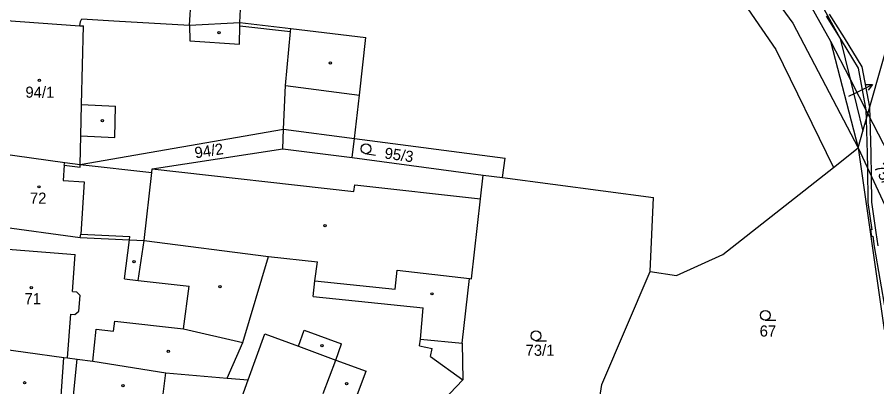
# Model space of a CAD drawing. Extents: x -785744 to -782822, y -1067550 to -1063910.
# Drawn here: x -783470.7 to -783339, y -1065309.4 to -1065252.8 of the extents above; entities that cross this region are included whole.
import ezdxf

# ---------------------------------------------------------------- set-up
doc = ezdxf.new("R2010")
doc.units = 0
for name, color, linetype in [('Hranice parcel', 7, 'Continuous'), ('Parcelní čísla', 7, 'Continuous'), ('Pop_ČP_popisy', 7, 'Continuous'), ('Vnitřní kresba', 7, 'Continuous'), ('Věcná břemena k části', 7, 'Continuous'), ('Značky budov', 7, 'Continuous'), ('Značky kultur', 7, 'Continuous')]:
    doc.layers.add(name, color=color, linetype=linetype)

msp = doc.modelspace()

# ---------------------------------------------------------------- linework, layer by layer
at = {"layer": 'Hranice parcel'}
for points in [[(-783380.31, -1065214.76), (-783351.87, -1065253.68)], [(-783368.9, -1065215.74), (-783346.09, -1065256.41)], [(-783360.91, -1065248.3), (-783354.48, -1065257.7)], [(-783436.59, -1065253.58), (-783436.45, -1065250.48)], [(-783340.36, -1065267.55), (-783335.58, -1065250.68)], [(-783473.08, -1065253.23), (-783461.1, -1065254.06)], [(-783461.03, -1065253.4), (-783460.81, -1065253.03)], [(-783460.81, -1065253.03), (-783455.9, -1065253.3)], [(-783455.9, -1065253.3), (-783444.3, -1065253.99)], [(-783461.1, -1065254.06), (-783461.03, -1065253.4)], [(-783444.3, -1065253.99), (-783436.59, -1065253.58)], [(-783436.59, -1065253.58), (-783428.78, -1065254.48)], [(-783428.78, -1065254.48), (-783417.28, -1065255.88)], [(-783351.87, -1065253.68), (-783341.85, -1065272.8)], [(-783418.27, -1065264.71), (-783417.28, -1065255.88)], [(-783346.09, -1065256.41), (-783341.85, -1065272.8)], [(-783346.09, -1065256.41), (-783343.08, -1065262.27)], [(-783354.48, -1065257.7), (-783345.64, -1065275.81)], [(-783343.08, -1065262.27), (-783340.36, -1065267.55)], [(-783429.89, -1065269.94), (-783429.62, -1065263.22)], [(-783429.62, -1065263.22), (-783418.27, -1065264.71)], [(-783341.12, -1065270.22), (-783340.36, -1065267.55)], [(-783340.36, -1065267.55), (-783333.33, -1065281.22)], [(-783461.06, -1065275.36), (-783429.89, -1065269.94)], [(-783430.01, -1065272.94), (-783429.89, -1065269.94)], [(-783429.89, -1065269.94), (-783419.04, -1065271.36)], [(-783341.85, -1065272.8), (-783341.12, -1065270.22)], [(-783419.04, -1065271.36), (-783395.96, -1065274.37)], [(-783450.05, -1065275.98), (-783430.01, -1065272.94)], [(-783430.01, -1065272.94), (-783419.38, -1065274.29)], [(-783345.64, -1065275.81), (-783341.85, -1065272.8)], [(-783341.85, -1065272.8), (-783337.89, -1065300.67)], [(-783341.85, -1065272.8), (-783336.73, -1065283.77)], [(-783473.67, -1065273.59), (-783463.44, -1065275.02)], [(-783419.38, -1065274.29), (-783399.32, -1065276.95)], [(-783396.35, -1065277.34), (-783395.96, -1065274.37)], [(-783463.44, -1065275.02), (-783461.06, -1065275.36)], [(-783461.06, -1065275.36), (-783450.11, -1065276.58)], [(-783451.28, -1065286.99), (-783450.11, -1065276.58)], [(-783450.11, -1065276.58), (-783450.05, -1065275.98)], [(-783399.74, -1065280.6), (-783399.32, -1065276.95)], [(-783399.32, -1065276.95), (-783396.35, -1065277.34)], [(-783362.61, -1065289.16), (-783345.64, -1065275.81)], [(-783396.35, -1065277.34), (-783373.22, -1065280.42)], [(-783401.12, -1065292.85), (-783399.74, -1065280.6)], [(-783373.71, -1065291.76), (-783373.22, -1065280.42)], [(-783473.84, -1065284.8), (-783461.05, -1065286.55)], [(-783461.05, -1065286.55), (-783453.49, -1065286.87)], [(-783453.49, -1065286.87), (-783451.28, -1065286.99)], [(-783451.28, -1065286.99), (-783432.23, -1065289.43)], [(-783436.17, -1065302.62), (-783432.23, -1065289.43)], [(-783369.7, -1065292.34), (-783362.61, -1065289.16)], [(-783402.55, -1065302.71), (-783401.41, -1065292.81)], [(-783401.41, -1065292.81), (-783401.12, -1065292.85)], [(-783381.13, -1065309.05), (-783373.71, -1065291.76)], [(-783373.71, -1065291.76), (-783369.7, -1065292.34)], [(-783475.35, -1065303.31), (-783463.55, -1065304.92)], [(-783438.57, -1065308.09), (-783436.17, -1065302.62)], [(-783402.55, -1065302.71), (-783402.42, -1065308.34)], [(-783463.55, -1065304.92), (-783463.01, -1065304.99)], [(-783463.01, -1065304.99), (-783461.52, -1065305.18)], [(-783461.52, -1065305.18), (-783459.15, -1065305.47)], [(-783459.15, -1065305.47), (-783447.94, -1065307.27)], [(-783447.94, -1065307.27), (-783438.57, -1065308.09)], [(-783438.57, -1065308.09), (-783435.33, -1065308.37)], [(-783437.55, -1065314.48), (-783435.33, -1065308.37)], [(-783410.39, -1065316.75), (-783402.42, -1065308.34)], [(-783381.78, -1065313.42), (-783381.13, -1065309.05)]]:
    msp.add_lwpolyline(points, dxfattribs=at)
at = {"layer": 'Pop_ČP_popisy'}
msp.add_line((-783342.33, -1065264.39), (-783339.65, -1065263.05), dxfattribs=at)
for points in [[(-783340.76, -1065263.05), (-783339.65, -1065263.05), (-783340.32, -1065263.94)], [(-783343.31, -1065264.88), (-783342.33, -1065264.39)]]:
    msp.add_lwpolyline(points, dxfattribs=at)
at = {"layer": 'Vnitřní kresba'}
for p, q in [((-783463.5, -1065275.42), (-783463.66, -1065277.78)), ((-783463.66, -1065277.78), (-783460.48, -1065277.99)), ((-783460.48, -1065277.99), (-783460.99, -1065286.01))]:
    msp.add_line(p, q, dxfattribs=at)
for points in [[(-783367.23, -1065214.87), (-783344.61, -1065256.04)], [(-783444.3, -1065253.99), (-783444.06, -1065249.96)], [(-783461.1, -1065254.06), (-783460.56, -1065254.1)], [(-783460.88, -1065266.16), (-783460.56, -1065254.1)], [(-783444.3, -1065253.99), (-783444.27, -1065256.36)], [(-783436.64, -1065256.91), (-783436.59, -1065254.07)], [(-783436.59, -1065254.07), (-783436.59, -1065253.58)], [(-783436.59, -1065254.07), (-783428.82, -1065254.97)], [(-783428.82, -1065254.97), (-783428.78, -1065254.48)], [(-783429.62, -1065263.22), (-783428.82, -1065254.97)], [(-783444.27, -1065256.36), (-783436.64, -1065256.91)], [(-783344.61, -1065256.04), (-783343.08, -1065262.27)], [(-783343.08, -1065262.27), (-783341.12, -1065270.22)], [(-783419.04, -1065271.36), (-783418.27, -1065264.71)], [(-783460.95, -1065270.92), (-783460.88, -1065266.16)], [(-783460.88, -1065266.16), (-783455.64, -1065266.38)], [(-783455.78, -1065271.22), (-783455.64, -1065266.38)], [(-783461.06, -1065275.36), (-783460.95, -1065270.92)], [(-783460.95, -1065270.92), (-783455.78, -1065271.22)], [(-783419.38, -1065274.29), (-783419.04, -1065271.36)], [(-783463.5, -1065275.42), (-783463.44, -1065275.02)], [(-783463.5, -1065275.42), (-783461.08, -1065275.76)], [(-783461.08, -1065275.76), (-783461.06, -1065275.36)], [(-783450.05, -1065275.98), (-783419.15, -1065279.49)], [(-783419.15, -1065279.49), (-783418.96, -1065278.45)], [(-783418.96, -1065278.45), (-783399.74, -1065280.6)], [(-783461.05, -1065286.55), (-783460.99, -1065286.01)], [(-783460.99, -1065286.01), (-783453.46, -1065286.37)], [(-783454.26, -1065292.87), (-783453.49, -1065286.87)], [(-783453.49, -1065286.87), (-783453.46, -1065286.37)], [(-783452.17, -1065293.11), (-783451.28, -1065286.99)], [(-783474.11, -1065288.16), (-783461.82, -1065289.12)], [(-783462.24, -1065294.79), (-783461.82, -1065289.12)], [(-783432.23, -1065289.43), (-783424.73, -1065290.28)], [(-783425.12, -1065293.2), (-783424.73, -1065290.28)], [(-783412.8, -1065294.44), (-783412.51, -1065291.55)], [(-783412.51, -1065291.55), (-783401.41, -1065292.81)], [(-783454.26, -1065292.87), (-783452.17, -1065293.11)], [(-783452.17, -1065293.11), (-783444.39, -1065294.01)], [(-783445.23, -1065300.54), (-783444.39, -1065294.01)], [(-783425.39, -1065295.58), (-783425.12, -1065293.2)], [(-783425.12, -1065293.2), (-783412.8, -1065294.44)], [(-783462.24, -1065294.79), (-783461.65, -1065294.84)], [(-783461.65, -1065294.84), (-783461.09, -1065295.42)], [(-783461.27, -1065297.82), (-783461.09, -1065295.42)], [(-783425.39, -1065295.58), (-783408.5, -1065297.31)], [(-783461.9, -1065298.32), (-783461.27, -1065297.82)], [(-783408.93, -1065302.11), (-783408.5, -1065297.31)], [(-783463.01, -1065304.99), (-783462.5, -1065298.27)], [(-783462.5, -1065298.27), (-783461.9, -1065298.32)], [(-783455.94, -1065300.88), (-783455.77, -1065299.36)], [(-783455.77, -1065299.36), (-783445.23, -1065300.54)], [(-783459.15, -1065305.47), (-783458.64, -1065300.61)], [(-783458.64, -1065300.61), (-783455.94, -1065300.88)], [(-783445.23, -1065300.54), (-783436.17, -1065302.62)], [(-783427.6, -1065303.19), (-783426.73, -1065300.73)], [(-783426.73, -1065300.73), (-783421.01, -1065302.81)], [(-783435.33, -1065308.37), (-783432.76, -1065301.28)], [(-783432.76, -1065301.28), (-783427.6, -1065303.19)], [(-783427.6, -1065303.19), (-783421.89, -1065305.32)], [(-783421.89, -1065305.32), (-783421.01, -1065302.81)], [(-783409.1, -1065303.15), (-783408.93, -1065302.11)], [(-783409.1, -1065303.15), (-783407.11, -1065303.55)], [(-783408.93, -1065302.11), (-783402.55, -1065302.71)], [(-783407.4, -1065304.78), (-783407.11, -1065303.55)], [(-783464.46, -1065317.47), (-783463.55, -1065304.92)], [(-783462.17, -1065311.26), (-783461.52, -1065305.18)], [(-783423.84, -1065310.43), (-783421.89, -1065305.32)], [(-783421.89, -1065305.32), (-783417.27, -1065307.04)], [(-783407.4, -1065304.78), (-783402.42, -1065308.34)], [(-783448.71, -1065313.4), (-783447.94, -1065307.27)], [(-783419.21, -1065312.18), (-783417.27, -1065307.04)]]:
    msp.add_lwpolyline(points, dxfattribs=at)
at = {"layer": 'Věcná břemena k části'}
for points in [[(-783346.78, -1065252.61), (-783344.44, -1065256.26), (-783341.84, -1065260.56), (-783340.66, -1065266.97), (-783340.62, -1065268.45), (-783340.46, -1065273.64), (-783340.43, -1065275.84), (-783340.36, -1065281.15), (-783339.75, -1065285.34), (-783339.99, -1065285.38), (-783339.84, -1065286.36), (-783339.59, -1065286.32), (-783339.41, -1065287.91), (-783337.68, -1065297.92)], [(-783338.81, -1065287.81), (-783339.12, -1065285.74), (-783339.76, -1065281.11), (-783339.81, -1065277.17), (-783339.86, -1065273.62), (-783340.02, -1065268.21), (-783340.07, -1065266.53), (-783341.26, -1065260.34), (-783343.94, -1065255.94), (-783346.26, -1065252.31)]]:
    msp.add_lwpolyline(points, dxfattribs=at)
at = {"layer": 'Značky budov'}
for centre in [(-783439.78, -1065255.13), (-783422.73, -1065259.76), (-783467.31, -1065262.45), (-783457.66, -1065268.63), (-783467.39, -1065278.76), (-783423.54, -1065284.7), (-783452.82, -1065290.25), (-783468.56, -1065294.21), (-783439.66, -1065294.09), (-783407.17, -1065295.17), (-783424.02, -1065303.13), (-783447.57, -1065303.97), (-783469.58, -1065308.81), (-783454.53, -1065309.24), (-783420.25, -1065308.93)]:
    msp.add_circle(centre, 0.175, dxfattribs=at)
at = {"layer": 'Značky kultur'}
for p, q in [((-783417.4, -1065273.67), (-783415.82, -1065273.92)), ((-783356.09, -1065299.21), (-783354.49, -1065299.21)), ((-783391.23, -1065302.35), (-783389.63, -1065302.35))]:
    msp.add_line(p, q, dxfattribs=at)
for centre in [(-783417.28, -1065272.93), (-783356.09, -1065298.46), (-783391.23, -1065301.6)]:
    msp.add_circle(centre, 0.75, dxfattribs=at)

# ---------------------------------------------------------------- texts
at = {"layer": 'Parcelní čísla'}
for s, height, p in [('94/1', 1.7, (-783469.46, -1065265.1)), ('92/3', 0.1, (-783343.31, -1065264.88)), ('72', 1.7, (-783468.77, -1065281.35)), ('71', 1.7, (-783469.6, -1065296.76)), ('67', 1.7, (-783356.95, -1065301.72)), ('73/1', 1.7, (-783392.82, -1065304.67))]:
    msp.add_text(s, height=height, dxfattribs=at).set_placement(p)
for s, rotation, p in [('94/2', 8.7046, (-783443.4, -1065274.4)), ('95/3', 352.0635, (-783414.51, -1065274.4)), ('75/1', 297.6546, (-783339.49, -1065275.72))]:
    msp.add_text(s, height=1.7, rotation=rotation, dxfattribs=at).set_placement(p)

doc.saveas('drawing.dxf')
